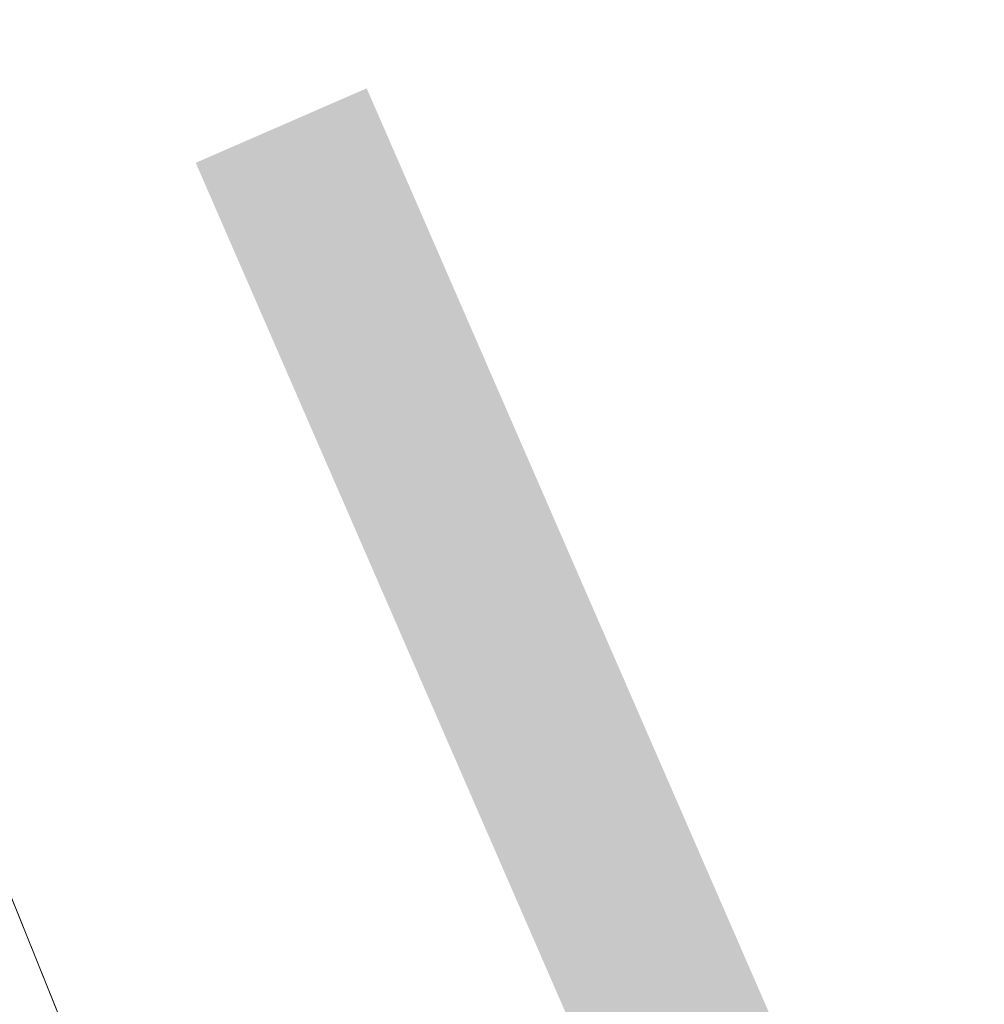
# Model space of a CAD drawing. Header units: metres. Extents: x 163628 to 167676, y 402708 to 405373.
# Tile 1056 of 1056: x 166453.857 to 166454.375, y 404413.545 to 404414.072. Entities that reach past the tile are written whole.
import ezdxf

# ---------------------------------------------------------------- set-up
doc = ezdxf.new("R2010")
doc.units = ezdxf.units.M
doc.layers.add('X-CA190022.004-UO-ARC_Arcering$0$N-WE-VH-VERHARDING_BETONSTRAATSTEEN-A-200', color=252, linetype='Continuous', lineweight=18, transparency=0.5)
for name, color, linetype, lineweight in [('X-CA190022.004-UO-BGT_Ondergrond$0$GE_314_WGDRijbaanLokaleweg_Vlak_GEM', 253, 'Continuous', 9), ('X-CA190022.004-UO-BGT_Ondergrond$0$GE_366_OWGBerm_groenvoorziening_Vlak_GEM', 253, 'Continuous', 9), ('X-CA190022.004-UO-DWM_Snelfietsroute$0$N-WE-VH-KANTOPSLUITING_ELEMENT_VERLOOPBAND_13 15 NAAR VLAK-G', 7, 'Continuous', 18), ('X-CA190022.004-UO-DWM_Snelfietsroute$0$N-WE-VH-KANTOPSLUITING_ELEMENT_VERLOOPBAND_5 20 NAAR 13 15-G', 7, 'Continuous', 18), ('X-CA190022.004-UO-DWM_Snelfietsroute$0$N-WE-VW-MARKERING_LANGS_STREEP_DOORGETROKKEN DREMPEL_010-G', 7, 'Continuous', 18)]:
    doc.layers.add(name, color=color, linetype=linetype, lineweight=lineweight)

# ---------------------------------------------------------------- blocks, each defined once
blk = doc.blocks.new('X-CA190022.004-UO-DWM_Snelfietsroute$0$N-WE-VH-KANTOPSLUITING_ELEMENT_VERLOOPBAND_13 15 NAAR VLAK-G')
at = {"layer": 'X-CA190022.004-UO-DWM_Snelfietsroute$0$N-WE-VH-KANTOPSLUITING_ELEMENT_VERLOOPBAND_13 15 NAAR VLAK-G', "flags": 128}
blk.add_lwpolyline([(165461.477, 403854.57749), (165461.76039, 403853.61277), (165461.57225, 403853.56213, -0.002495), (165461.28541, 403854.52012)], format="xyb", close=True, dxfattribs=at)

msp = doc.modelspace()

# ---------------------------------------------------------------- hatches: boundary and pattern name
at = {"layer": 'X-CA190022.004-UO-ARC_Arcering$0$N-WE-VH-VERHARDING_BETONSTRAATSTEEN-A-200'}
h = msp.add_hatch(dxfattribs=at)
h.set_pattern_fill('AVH-BSS_KEIFORMAAT_KEPER', color=256, scale=2, angle=58, pattern_type=2)
h.set_pattern_definition([(58, (0, 0), (-0.0668070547, 0.28937314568), [0.63, -0.21]), (328, (-0.35618, 0.22257), (-0.0668070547, 0.28937314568), [0.63, -0.21])])
h.paths.add_polyline_path([(166458.40813, 404415.08429), (166454.02099, 404413.04397, -0.347379), (166450.11739, 404403.91501), (166450.12178, 404403.90587), (166450.49467, 404404.08494), (166455.00191, 404406.24939), (166457.01863, 404407.21785), (166457.75796, 404407.56299), (166458.73667, 404407.99017), (166459.72779, 404408.38946), (166460.72745, 404408.75936), (166460.81078, 404408.78874), (166461.74245, 404409.10237), (166462.76391, 404409.41528), (166463.79389, 404409.69888), (166464.74742, 404409.93348), (166464.82672, 404409.95189), (166467.51202, 404410.5752, -0.358219)])

# ---------------------------------------------------------------- linework, layer by layer
at = {"layer": 'X-CA190022.004-UO-BGT_Ondergrond$0$GE_314_WGDRijbaanLokaleweg_Vlak_GEM', "flags": 128}
msp.add_lwpolyline([(166454.256, 404412.6), (166454.213, 404412.709), (166451.564, 404419.278), (166451.023, 404420.612), (166447.799, 404428.561), (166441.905, 404442.403), (166440.714, 404445.125), (166440.607, 404445.364), (166438.484, 404450.114), (166436.084, 404455.336), (166433.63, 404460.532), (166431.695, 404464.531), (166428.523, 404470.91), (166427.04, 404473.724), (166424.604, 404478.347), (166422.325, 404482.673), (166416.123, 404494.126), (166413.284, 404499.082), (166417.379, 404501.452), (166422.63, 404492.092), (166428.293, 404481.512)], dxfattribs=at)
at = {"layer": 'X-CA190022.004-UO-BGT_Ondergrond$0$GE_366_OWGBerm_groenvoorziening_Vlak_GEM', "flags": 128}
msp.add_lwpolyline([(166449.542, 404418.493), (166451.564, 404419.278), (166454.213, 404412.709), (166454.256, 404412.6)], dxfattribs=at)
at = {"layer": 'X-CA190022.004-UO-DWM_Snelfietsroute$0$N-WE-VW-MARKERING_LANGS_STREEP_DOORGETROKKEN DREMPEL_010-G', "const_width": 0.1, "flags": 128}
msp.add_lwpolyline([(166454.31705, 404413.28225), (166453.99766, 404414.01573)], dxfattribs=at)

# ---------------------------------------------------------------- block references
at = {"layer": 'X-CA190022.004-UO-DWM_Snelfietsroute$0$N-WE-VH-KANTOPSLUITING_ELEMENT_VERLOOPBAND_5 20 NAAR 13 15-G', "rotation": 182.1079296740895}
msp.add_blockref('X-CA190022.004-UO-DWM_Snelfietsroute$0$N-WE-VH-KANTOPSLUITING_ELEMENT_VERLOOPBAND_13 15 NAAR VLAK-G', (316948.75503, 814080.27921), dxfattribs=at)

doc.saveas('drawing.dxf')
